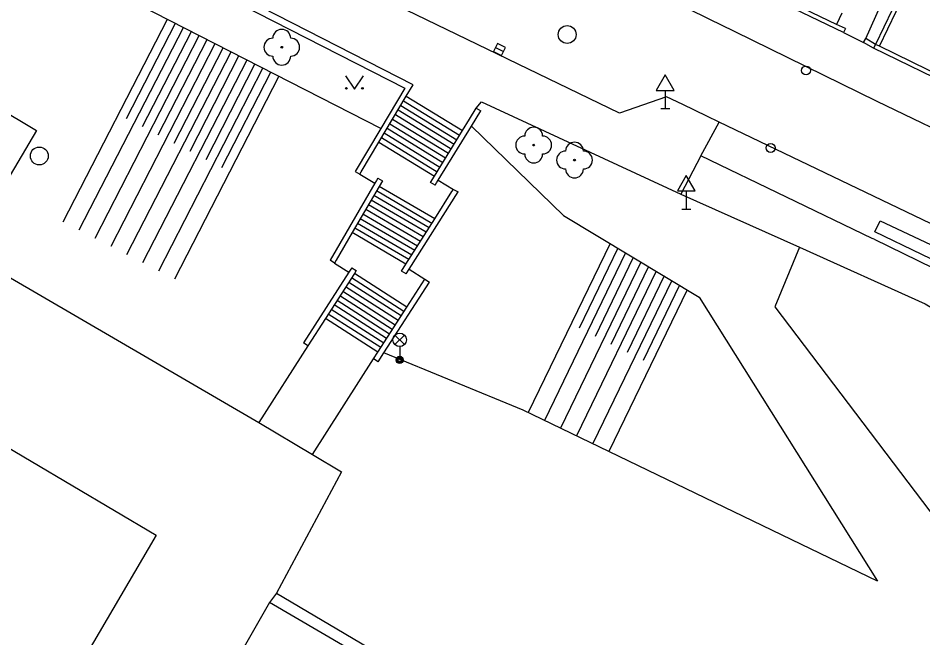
# Model space of a CAD drawing. Extents: x -600309 to -598967, y -1161267 to -1160292.
# Drawn here: x -600074.2 to -600023.6, y -1160877 to -1160842.3 of the extents above; entities that cross this region are included whole.
import ezdxf

# ---------------------------------------------------------------- set-up
doc = ezdxf.new("R2010")
doc.units = 0
for name, color, linetype in [('Level 10', 7, 'Continuous'), ('Level 11', 7, 'Continuous'), ('Level 14', 7, 'Continuous'), ('Level 15', 7, 'Continuous'), ('Level 22', 7, 'Continuous'), ('Level 27', 7, 'Continuous'), ('Level 28', 7, 'Continuous'), ('Level 33', 7, 'Continuous'), ('Level 34', 7, 'Continuous'), ('Level 36', 7, 'Continuous'), ('Level 7', 7, 'Continuous'), ('Level 8', 7, 'Continuous')]:
    doc.layers.add(name, color=color, linetype=linetype)

msp = doc.modelspace()

# ---------------------------------------------------------------- linework, layer by layer
at = {"layer": 'Level 10'}
for points in [[(-600040.57, -1160847.6599), (-600070.09, -1160833.36), (-600088.17, -1160824.28), (-600121.57, -1160807.3172), (-600123.12, -1160806.53), (-600128.62, -1160803.73), (-600139.56, -1160798.19)], [(-600037.9, -1160841.24), (-600035.575, -1160842.3846), (-600034.17, -1160843.08)], [(-600034.17, -1160843.08), (-600026.2, -1160847), (-600020.6946, -1160849.651), (-600017.35, -1160851.26), (-600017, -1160851.43), (-600005.86, -1160856.55)], [(-600037.95, -1160846.75), (-600040.57, -1160847.6599)], [(-600035.01, -1160848.17), (-600035.7028, -1160847.8354), (-600037.044, -1160847.1876), (-600037.95, -1160846.75)], [(-600009.98, -1160860.18), (-600035.01, -1160848.17)]]:
    msp.add_lwpolyline(points, dxfattribs=at)
at = {"layer": 'Level 11'}
for points in [[(-600139.9699, -1160819.1599), (-600135.86, -1160821.64), (-600133.89, -1160818.35), (-600113.76, -1160830.38), (-600093.62, -1160842.4099), (-600090.98, -1160837.96), (-600073.1599, -1160848.64), (-600077.17, -1160855.4)], [(-600026.81, -1160843.5), (-600024.81, -1160839.01)], [(-600028.15, -1160842.08), (-600028.45, -1160842.7)], [(-600052.64, -1160846.9699), (-600049.51, -1160848.89)], [(-600052.49, -1160846.71), (-600049.35, -1160848.64)], [(-600048.58, -1160847.38), (-600048.29, -1160847.03), (-600037.14, -1160852.2)], [(-600052.95, -1160847.48), (-600049.82, -1160849.4)], [(-600052.79, -1160847.23), (-600049.67, -1160849.15)], [(-600053.26, -1160848), (-600050.14, -1160849.9099)], [(-600053.1, -1160847.74), (-600049.98, -1160849.6599)], [(-600053.56, -1160848.51), (-600050.45, -1160850.43)], [(-600053.4099, -1160848.26), (-600050.29, -1160850.17)], [(-600036.03, -1160850.06), (-600035.01, -1160848.17)], [(-600053.87, -1160849.03), (-600050.76, -1160850.94)], [(-600053.7199, -1160848.77), (-600050.61, -1160850.68)], [(-600054.02, -1160849.29), (-600050.92, -1160851.19)], [(-600036.03, -1160850.06), (-600037.14, -1160852.2)], [(-600026.35, -1160854.7199), (-600026.4462, -1160854.6736), (-600036.03, -1160850.06)], [(-600055.09, -1160851.08), (-600054.24, -1160851.58)], [(-600050.7, -1160851.4099), (-600049.86, -1160851.93)], [(-600051.06, -1160853.83), (-600054.15, -1160852.02)], [(-600050.9, -1160853.57), (-600054, -1160851.76)], [(-600051.38, -1160854.33), (-600054.45, -1160852.54)], [(-600051.2199, -1160854.08), (-600054.3, -1160852.28)], [(-600037.14, -1160852.2), (-600030.51, -1160855.1599)], [(-600051.7, -1160854.84), (-600054.75, -1160853.06)], [(-600051.54, -1160854.59), (-600054.6, -1160852.8)], [(-600052.02, -1160855.35), (-600055.06, -1160853.58)], [(-600051.86, -1160855.1), (-600054.9099, -1160853.32)], [(-600052.34, -1160855.86), (-600055.36, -1160854.1)], [(-600052.18, -1160855.6), (-600055.21, -1160853.84)], [(-600026.31, -1160854.31), (-600026.01, -1160853.69), (-600012.82, -1160859.9)], [(-600052.51, -1160856.12), (-600055.51, -1160854.35)], [(-600013.18, -1160860.65), (-600026.31, -1160854.31)], [(-600026.35, -1160854.7199), (-600021.43, -1160857.12)], [(-600076.77, -1160855.63), (-600060.74, -1160864.9699)], [(-600030.51, -1160855.1599), (-600031.9, -1160858.49), (-600020.37, -1160873.71), (-600012.74, -1160875.35)], [(-600030.51, -1160855.1599), (-600023.5, -1160858.33), (-600021.95, -1160859.25), (-600020.49, -1160860.3), (-600019.13, -1160861.48), (-600017.87, -1160862.78), (-600016.74, -1160864.18), (-600015.74, -1160865.68), (-600014.87, -1160867.26), (-600014.15, -1160868.9099), (-600013.59, -1160870.74), (-600013.15, -1160872.61), (-600012.74, -1160875.35)], [(-600056.5, -1160856.05), (-600055.7, -1160856.56)], [(-600052.46, -1160858.51), (-600055.39, -1160856.63)], [(-600052.33, -1160856.4), (-600051.46, -1160856.95)], [(-600052.78, -1160859.01), (-600055.71, -1160857.13)], [(-600052.62, -1160858.76), (-600055.55, -1160856.88)], [(-600053.11, -1160859.52), (-600056.04, -1160857.64)], [(-600052.94, -1160859.26), (-600055.88, -1160857.38)], [(-600053.43, -1160860.02), (-600056.36, -1160858.14)], [(-600053.27, -1160859.77), (-600056.2, -1160857.89)], [(-600053.75, -1160860.53), (-600056.69, -1160858.65)], [(-600053.59, -1160860.27), (-600056.52, -1160858.39)], [(-600054.08, -1160861.03), (-600057.01, -1160859.15)], [(-600053.92, -1160860.78), (-600056.85, -1160858.9)], [(-600057.99, -1160860.68), (-600060.74, -1160864.9699)], [(-600057.74, -1160866.75), (-600054.32, -1160861.4099)], [(-600060.74, -1160864.9699), (-600057.74, -1160866.75)], [(-600075.8, -1160865.75), (-600066.46, -1160871.27), (-600073.1599, -1160882.7), (-600082.54, -1160877.18), (-600075.8, -1160865.75)], [(-600057.74, -1160866.75), (-600056.12, -1160867.7199)], [(-600056.12, -1160867.7199), (-600059.74, -1160874.51)], [(-600059.74, -1160874.51), (-600060.14, -1160875.04)], [(-600059.74, -1160874.51), (-600034.2199, -1160889.61), (-600032.88, -1160890.4), (-600033.4099, -1160891.31), (-600034.32, -1160890.13), (-600060.14, -1160875.04)], [(-600060.14, -1160875.04), (-600063.61, -1160881.13)]]:
    msp.add_lwpolyline(points, dxfattribs=at)
at = {"layer": 'Level 14'}
for points in [[(-600053.92, -1160848.53), (-600069.9099, -1160840.32), (-600081.6599, -1160834.46)], [(-600048.85, -1160848.4), (-600043.7, -1160853.4), (-600036.12, -1160857.95), (-600026.15, -1160873.85)], [(-600026.15, -1160873.85), (-600045.96, -1160864.27), (-600053.75, -1160861.07)]]:
    msp.add_lwpolyline(points, dxfattribs=at)
at = {"layer": 'Level 15'}
for points in [[(-600071.6599, -1160853.74), (-600065.84, -1160842.4099)], [(-600070.77, -1160854.2), (-600064.95, -1160842.87)], [(-600068.13, -1160847.9699), (-600065.39, -1160842.64)], [(-600069.88, -1160854.65), (-600064.06, -1160843.32)], [(-600067.24, -1160848.42), (-600064.5, -1160843.1)], [(-600068.99, -1160855.11), (-600063.17, -1160843.78)], [(-600066.35, -1160848.88), (-600063.62, -1160843.55)], [(-600068.1, -1160855.57), (-600062.28, -1160844.24)], [(-600065.46, -1160849.34), (-600062.73, -1160844.01)], [(-600064.57, -1160849.79), (-600061.84, -1160844.4699)], [(-600067.21, -1160856.02), (-600061.39, -1160844.69)], [(-600063.68, -1160850.25), (-600060.95, -1160844.92)], [(-600066.32, -1160856.48), (-600060.5, -1160845.15)], [(-600062.79, -1160850.71), (-600060.06, -1160845.38)], [(-600065.43, -1160856.94), (-600059.61, -1160845.61)], [(-600041.1, -1160854.96), (-600045.67, -1160864.4099)], [(-600040.24, -1160855.48), (-600044.77, -1160864.85)], [(-600040.67, -1160855.2199), (-600042.83, -1160859.7)], [(-600039.38, -1160856), (-600043.87, -1160865.28)], [(-600039.81, -1160855.74), (-600041.94, -1160860.15)], [(-600038.52, -1160856.51), (-600042.9699, -1160865.7199)], [(-600038.95, -1160856.25), (-600041.05, -1160860.6)], [(-600037.65, -1160857.03), (-600042.07, -1160866.15)], [(-600038.08, -1160856.77), (-600040.15, -1160861.05)], [(-600036.79, -1160857.55), (-600041.17, -1160866.59)], [(-600037.2199, -1160857.29), (-600039.26, -1160861.5)]]:
    msp.add_lwpolyline(points, dxfattribs=at)
at = {"layer": 'Level 22'}
for centre in [(-600059.45, -1160843.98), (-600045.37, -1160849.45), (-600043.09, -1160850.29)]:
    msp.add_circle(centre, 0.05, dxfattribs=at)
for centre, start, end in [((-600059.45, -1160843.48), 0, 180), ((-600059.95, -1160843.98), 90, 270), ((-600058.95, -1160843.98), 270, 90), ((-600059.45, -1160844.48), 180, 0), ((-600045.37, -1160848.95), 0, 180), ((-600045.87, -1160849.45), 90, 270), ((-600044.87, -1160849.45), 270, 90), ((-600043.09, -1160849.79), 0, 180), ((-600045.37, -1160849.95), 180, 0), ((-600043.59, -1160850.29), 90, 270), ((-600042.59, -1160850.29), 270, 90), ((-600043.09, -1160850.79), 180, 0)]:
    msp.add_arc(centre, 0.5, start, end, dxfattribs=at)
at = {"layer": 'Level 27'}
msp.add_line((-600047.5048, -1160844.0007), (-600047.0552, -1160844.2193), dxfattribs=at)
msp.add_lwpolyline([(-600047.6142, -1160844.2255), (-600047.1645, -1160844.4442), (-600046.9458, -1160843.9945), (-600047.3955, -1160843.7758)], close=True, dxfattribs=at)
for centre in [(-600043.5, -1160843.27), (-600073, -1160850.06)]:
    msp.add_circle(centre, 0.5, dxfattribs=at)
at = {"layer": 'Level 28'}
for centre in [(-600030.15, -1160845.28), (-600032.13, -1160849.61)]:
    msp.add_circle(centre, 0.25, dxfattribs=at)
at = {"layer": 'Level 33'}
for p, q in [((-600053.125, -1160860.6099), (-600052.595, -1160860.0799)), ((-600053.125, -1160860.0799), (-600052.595, -1160860.6099)), ((-600052.86, -1160860.7199), (-600052.86, -1160861.4699))]:
    msp.add_line(p, q, dxfattribs=at)
for centre, radius in [((-600052.86, -1160860.3449), 0.375), ((-600052.86, -1160861.4699), 0.2), ((-600052.86, -1160861.4699), 0.1445), ((-600052.86, -1160861.4699), 0.0876)]:
    msp.add_circle(centre, radius, dxfattribs=at)
at = {"layer": 'Level 34'}
for p, q in [((-600038.02, -1160846.3919), (-600038.02, -1160847.4099)), ((-600038.27, -1160847.4099), (-600037.77, -1160847.4099)), ((-600036.84, -1160852.012), (-600036.84, -1160853.03)), ((-600037.09, -1160853.03), (-600036.59, -1160853.03))]:
    msp.add_line(p, q, dxfattribs=at)
for points in [[(-600038.52, -1160846.3919), (-600037.52, -1160846.3919), (-600038.02, -1160845.5259)], [(-600037.34, -1160852.012), (-600036.34, -1160852.012), (-600036.84, -1160851.146)]]:
    msp.add_lwpolyline(points, close=True, dxfattribs=at)
at = {"layer": 'Level 36'}
msp.add_lwpolyline([(-600055.89, -1160845.58), (-600055.39, -1160846.33), (-600054.89, -1160845.58)], dxfattribs=at)
for centre in [(-600055.8402, -1160846.2798), (-600054.9408, -1160846.2798)]:
    msp.add_circle(centre, 0.05, dxfattribs=at)
at = {"layer": 'Level 7'}
for points in [[(-600133.99, -1160809.4), (-600131.9099, -1160805.96), (-600102.93, -1160820.64), (-600102.12, -1160820.4699), (-600083.27, -1160830.08), (-600082.86, -1160830.8), (-600052.57, -1160846.27), (-600053.92, -1160848.53)], [(-600052.49, -1160846.71), (-600052.11, -1160846.08), (-600082.57, -1160830.5)], [(-600028.45, -1160842.7), (-600034.42, -1160839.81)], [(-600024.4099, -1160839.93), (-600026.27, -1160843.82)], [(-600028.06, -1160843.1599), (-600034.4687, -1160840.0648), (-600034.52, -1160840.04)], [(-600026.05, -1160843.92), (-600024.19, -1160840.03)], [(-600027.95, -1160842.93), (-600028.45, -1160842.7)], [(-600027.95, -1160842.93), (-600028.06, -1160843.1599)], [(-600026.94, -1160843.7199), (-600026.81, -1160843.5)], [(-600026.38, -1160844.04), (-600026.94, -1160843.7199)], [(-600026.27, -1160843.82), (-600026.81, -1160843.5)], [(-600026.27, -1160843.82), (-600026.38, -1160844.04)], [(-600026.05, -1160843.92), (-600026.27, -1160843.82)], [(-600021.52, -1160846.13), (-600026.05, -1160843.92)], [(-600021.63, -1160846.35), (-600026.38, -1160844.04)], [(-600054.02, -1160849.29), (-600052.49, -1160846.71)], [(-600049.35, -1160848.64), (-600048.9664, -1160848.0122), (-600048.58, -1160847.38)], [(-600048.85, -1160848.4), (-600048.32, -1160847.54)], [(-600048.58, -1160847.38), (-600048.32, -1160847.54)], [(-600053.92, -1160848.53), (-600055.35, -1160850.93)], [(-600050.7, -1160851.4099), (-600048.85, -1160848.4)], [(-600050.92, -1160851.19), (-600049.35, -1160848.64)], [(-600055.09, -1160851.08), (-600055.0143, -1160850.9534), (-600054.02, -1160849.29)], [(-600055.35, -1160850.93), (-600055.09, -1160851.08)], [(-600054.24, -1160851.58), (-600056.75, -1160855.89)], [(-600054.08, -1160851.31), (-600054.1552, -1160851.4369), (-600054.24, -1160851.58)], [(-600054.08, -1160851.31), (-600053.82, -1160851.46), (-600054, -1160851.76)], [(-600050.88, -1160851.7), (-600051.14, -1160851.55), (-600050.92, -1160851.19)], [(-600050.88, -1160851.7), (-600050.7995, -1160851.5703), (-600050.7, -1160851.4099)], [(-600054, -1160851.76), (-600055.51, -1160854.35)], [(-600052.33, -1160856.4), (-600049.6, -1160852.07)], [(-600050.9, -1160853.57), (-600049.938, -1160852.0531), (-600049.86, -1160851.93)], [(-600049.86, -1160851.93), (-600049.6, -1160852.07)], [(-600052.51, -1160856.12), (-600050.9, -1160853.57)], [(-600055.51, -1160854.35), (-600056.4104, -1160855.8962), (-600056.5, -1160856.05)], [(-600056.5, -1160856.05), (-600056.75, -1160855.89)], [(-600052.5, -1160856.6599), (-600052.75, -1160856.5), (-600052.51, -1160856.12)], [(-600055.7, -1160856.56), (-600058.24, -1160860.52)], [(-600055.39, -1160856.63), (-600057.01, -1160859.15)], [(-600055.54, -1160856.31), (-600055.6266, -1160856.4453), (-600055.7, -1160856.56)], [(-600055.54, -1160856.31), (-600055.29, -1160856.4699), (-600055.39, -1160856.63)], [(-600052.5, -1160856.6599), (-600052.33, -1160856.4)], [(-600053.75, -1160861.07), (-600051.2, -1160857.11)], [(-600052.46, -1160858.51), (-600051.46, -1160856.95)], [(-600051.46, -1160856.95), (-600051.2, -1160857.11)], [(-600054.08, -1160861.03), (-600052.46, -1160858.51)], [(-600057.01, -1160859.15), (-600057.99, -1160860.68)], [(-600057.99, -1160860.68), (-600058.24, -1160860.52)], [(-600054.32, -1160861.4099), (-600054.08, -1160861.03)], [(-600054.07, -1160861.57), (-600053.75, -1160861.07)], [(-600054.07, -1160861.57), (-600054.32, -1160861.4099)]]:
    msp.add_lwpolyline(points, dxfattribs=at)
at = {"layer": 'Level 8'}
msp.add_lwpolyline([(-600028.06, -1160843.1599), (-600026.94, -1160843.7199)], dxfattribs=at)

doc.saveas('drawing.dxf')
